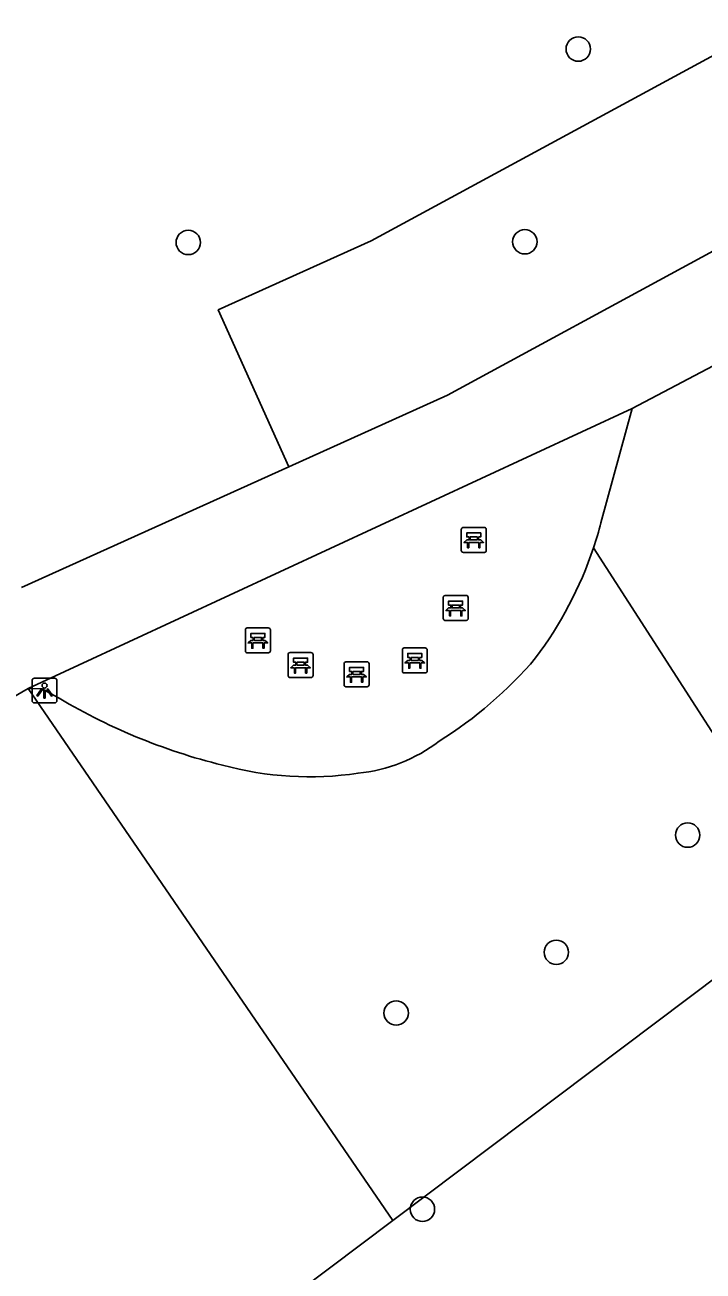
# Model space of a CAD drawing. Extents: x 161402 to 161933, y 381650 to 382313.
# Drawn here: x 161640.01 to 161667.22, y 381882.31 to 381932.29 of the extents above; entities that cross this region are included whole.
import ezdxf

# ---------------------------------------------------------------- set-up
doc = ezdxf.new("R2010")
doc.units = 0
for name, color, linetype in [('IMGEO_Bank', 7, 'Continuous'), ('IMGEO_Boom', 7, 'Continuous'), ('IMGEO_Groenvoorziening', 7, 'Continuous'), ('IMGEO_Lichtpunt', 7, 'Continuous'), ('IMGEO_Voetpad_gesloten', 7, 'Continuous'), ('IMGEO_Voetpad_halfverhard', 7, 'Continuous')]:
    doc.layers.add(name, color=color, linetype=linetype)

msp = doc.modelspace()

# ---------------------------------------------------------------- linework, layer by layer
at = {"layer": 'IMGEO_Bank'}
for p, q in [((161657.52, 381911.21), (161657.52, 381912.051)), ((161657.52, 381912.051), (161657.52, 381911.21)), ((161657.595, 381912.135), (161658.436, 381912.135)), ((161658.436, 381912.135), (161657.595, 381912.135)), ((161657.829, 381911.641), (161657.829, 381911.747)), ((161657.873, 381911.747), (161657.873, 381911.641)), ((161658.161, 381911.753), (161657.879, 381911.753)), ((161658.167, 381911.641), (161658.167, 381911.747)), ((161658.211, 381911.747), (161658.211, 381911.641)), ((161658.52, 381912.06), (161658.52, 381911.219)), ((161658.52, 381911.219), (161658.52, 381912.06)), ((161658.217, 381911.533), (161657.824, 381911.533)), ((161657.879, 381911.635), (161658.161, 381911.635)), ((161658.445, 381911.135), (161657.604, 381911.135)), ((161657.604, 381911.135), (161658.445, 381911.135)), ((161656.794, 381908.481), (161656.794, 381909.322)), ((161656.794, 381909.322), (161656.794, 381908.481)), ((161656.869, 381909.406), (161657.71, 381909.406)), ((161657.71, 381909.406), (161656.869, 381909.406)), ((161657.794, 381909.331), (161657.794, 381908.49)), ((161657.794, 381908.49), (161657.794, 381909.331)), ((161657.491, 381908.804), (161657.098, 381908.804)), ((161657.103, 381908.912), (161657.103, 381909.018)), ((161657.147, 381909.018), (161657.147, 381908.912)), ((161657.435, 381909.024), (161657.153, 381909.024)), ((161657.153, 381908.906), (161657.435, 381908.906)), ((161657.441, 381908.912), (161657.441, 381909.018)), ((161657.485, 381909.018), (161657.485, 381908.912)), ((161657.719, 381908.406), (161656.878, 381908.406)), ((161656.878, 381908.406), (161657.719, 381908.406)), ((161648.859, 381907.181), (161648.859, 381908.022)), ((161648.859, 381908.022), (161648.859, 381907.181)), ((161648.934, 381908.106), (161649.775, 381908.106)), ((161649.775, 381908.106), (161648.934, 381908.106)), ((161649.859, 381908.031), (161649.859, 381907.19)), ((161649.859, 381907.19), (161649.859, 381908.031)), ((161649.556, 381907.504), (161649.163, 381907.504)), ((161649.168, 381907.612), (161649.168, 381907.718)), ((161649.212, 381907.718), (161649.212, 381907.612)), ((161649.5, 381907.724), (161649.218, 381907.724)), ((161649.218, 381907.606), (161649.5, 381907.606)), ((161649.506, 381907.612), (161649.506, 381907.718)), ((161649.55, 381907.718), (161649.55, 381907.612)), ((161655.229, 381907.302), (161656.07, 381907.302)), ((161656.07, 381907.302), (161655.229, 381907.302)), ((161649.784, 381907.106), (161648.943, 381907.106)), ((161648.943, 381907.106), (161649.784, 381907.106)), ((161650.572, 381906.189), (161650.572, 381907.03)), ((161650.572, 381907.03), (161650.572, 381906.189)), ((161650.647, 381907.114), (161651.488, 381907.114)), ((161651.488, 381907.114), (161650.647, 381907.114)), ((161651.572, 381907.039), (161651.572, 381906.198)), ((161651.572, 381906.198), (161651.572, 381907.039)), ((161655.154, 381906.377), (161655.154, 381907.218)), ((161655.154, 381907.218), (161655.154, 381906.377)), ((161655.463, 381906.808), (161655.463, 381906.914)), ((161655.507, 381906.914), (161655.507, 381906.808)), ((161655.795, 381906.92), (161655.513, 381906.92)), ((161655.513, 381906.802), (161655.795, 381906.802)), ((161655.801, 381906.808), (161655.801, 381906.914)), ((161655.845, 381906.914), (161655.845, 381906.808)), ((161656.154, 381907.227), (161656.154, 381906.386)), ((161656.154, 381906.386), (161656.154, 381907.227)), ((161651.269, 381906.512), (161650.876, 381906.512)), ((161650.881, 381906.62), (161650.881, 381906.726)), ((161650.925, 381906.726), (161650.925, 381906.62)), ((161651.213, 381906.732), (161650.931, 381906.732)), ((161650.931, 381906.614), (161651.213, 381906.614)), ((161651.219, 381906.62), (161651.219, 381906.726)), ((161651.263, 381906.726), (161651.263, 381906.62)), ((161652.818, 381905.819), (161652.818, 381906.66)), ((161652.818, 381906.66), (161652.818, 381905.819)), ((161652.893, 381906.744), (161653.734, 381906.744)), ((161653.734, 381906.744), (161652.893, 381906.744)), ((161653.127, 381906.25), (161653.127, 381906.356)), ((161653.171, 381906.356), (161653.171, 381906.25)), ((161653.459, 381906.362), (161653.177, 381906.362)), ((161653.465, 381906.25), (161653.465, 381906.356)), ((161653.509, 381906.356), (161653.509, 381906.25)), ((161653.818, 381906.669), (161653.818, 381905.828)), ((161653.818, 381905.828), (161653.818, 381906.669)), ((161656.079, 381906.302), (161655.238, 381906.302)), ((161655.238, 381906.302), (161656.079, 381906.302)), ((161655.851, 381906.7), (161655.458, 381906.7)), ((161651.497, 381906.114), (161650.656, 381906.114)), ((161650.656, 381906.114), (161651.497, 381906.114)), ((161653.515, 381906.142), (161653.122, 381906.142)), ((161653.177, 381906.244), (161653.459, 381906.244)), ((161653.743, 381905.744), (161652.902, 381905.744)), ((161652.902, 381905.744), (161653.743, 381905.744))]:
    msp.add_line(p, q, dxfattribs=at)
for points in [[(161657.823, 381911.753), (161657.737, 381911.753), (161657.737, 381911.914), (161658.3, 381911.914), (161658.3, 381911.753), (161658.217, 381911.753)], [(161657.767, 381911.533), (161657.625, 381911.533), (161657.737, 381911.635), (161657.823, 381911.635)], [(161657.817, 381911.526), (161657.817, 381911.319), (161657.774, 381911.319), (161657.774, 381911.526)], [(161658.217, 381911.635), (161658.3, 381911.635), (161658.412, 381911.533), (161658.273, 381911.533)], [(161658.267, 381911.526), (161658.267, 381911.319), (161658.223, 381911.319), (161658.223, 381911.526)], [(161657.041, 381908.804), (161656.899, 381908.804), (161657.011, 381908.906), (161657.097, 381908.906)], [(161657.097, 381909.024), (161657.011, 381909.024), (161657.011, 381909.185), (161657.574, 381909.185), (161657.574, 381909.024), (161657.491, 381909.024)], [(161657.091, 381908.797), (161657.091, 381908.59), (161657.048, 381908.59), (161657.048, 381908.797)], [(161657.491, 381908.906), (161657.574, 381908.906), (161657.686, 381908.804), (161657.547, 381908.804)], [(161657.541, 381908.797), (161657.541, 381908.59), (161657.497, 381908.59), (161657.497, 381908.797)], [(161649.162, 381907.724), (161649.076, 381907.724), (161649.076, 381907.885), (161649.639, 381907.885), (161649.639, 381907.724), (161649.556, 381907.724)], [(161649.106, 381907.504), (161648.964, 381907.504), (161649.076, 381907.606), (161649.162, 381907.606)], [(161649.156, 381907.497), (161649.156, 381907.29), (161649.113, 381907.29), (161649.113, 381907.497)], [(161649.556, 381907.606), (161649.639, 381907.606), (161649.751, 381907.504), (161649.612, 381907.504)], [(161649.606, 381907.497), (161649.606, 381907.29), (161649.562, 381907.29), (161649.562, 381907.497)], [(161650.875, 381906.732), (161650.789, 381906.732), (161650.789, 381906.893), (161651.352, 381906.893), (161651.352, 381906.732), (161651.269, 381906.732)], [(161655.401, 381906.7), (161655.259, 381906.7), (161655.371, 381906.802), (161655.457, 381906.802)], [(161655.457, 381906.92), (161655.371, 381906.92), (161655.371, 381907.081), (161655.934, 381907.081), (161655.934, 381906.92), (161655.851, 381906.92)], [(161655.851, 381906.802), (161655.934, 381906.802), (161656.046, 381906.7), (161655.907, 381906.7)], [(161650.819, 381906.512), (161650.677, 381906.512), (161650.789, 381906.614), (161650.875, 381906.614)], [(161650.869, 381906.505), (161650.869, 381906.298), (161650.826, 381906.298), (161650.826, 381906.505)], [(161651.269, 381906.614), (161651.352, 381906.614), (161651.464, 381906.512), (161651.325, 381906.512)], [(161651.319, 381906.505), (161651.319, 381906.298), (161651.275, 381906.298), (161651.275, 381906.505)], [(161653.121, 381906.362), (161653.035, 381906.362), (161653.035, 381906.523), (161653.598, 381906.523), (161653.598, 381906.362), (161653.515, 381906.362)], [(161655.451, 381906.693), (161655.451, 381906.486), (161655.408, 381906.486), (161655.408, 381906.693)], [(161655.901, 381906.693), (161655.901, 381906.486), (161655.857, 381906.486), (161655.857, 381906.693)], [(161653.065, 381906.142), (161652.923, 381906.142), (161653.035, 381906.244), (161653.121, 381906.244)], [(161653.115, 381906.135), (161653.115, 381905.928), (161653.072, 381905.928), (161653.072, 381906.135)], [(161653.515, 381906.244), (161653.598, 381906.244), (161653.71, 381906.142), (161653.571, 381906.142)], [(161653.565, 381906.135), (161653.565, 381905.928), (161653.521, 381905.928), (161653.521, 381906.135)]]:
    msp.add_lwpolyline(points, dxfattribs=at)
for centre, radius, start, end in [((161657.598, 381912.057), 0.0779, 92.4484, 184.2845), ((161657.598, 381912.057), 0.0779, 92.4484, 184.2845), ((161657.822, 381911.746), 0.00671, 2.8957, 87.1043), ((161657.879, 381911.746), 0.00671, 92.8957, 177.1043), ((161658.161, 381911.746), 0.00671, 2.8957, 87.1043), ((161658.218, 381911.746), 0.00671, 92.8957, 177.1043), ((161658.442, 381912.057), 0.0779, 2.4484, 94.2845), ((161658.442, 381912.057), 0.0779, 2.4484, 94.2845), ((161657.767, 381911.526), 0.00671, 2.8957, 87.1043), ((161657.824, 381911.526), 0.00671, 92.8957, 177.1043), ((161657.822, 381911.642), 0.00671, 272.8957, 357.1043), ((161657.879, 381911.642), 0.00671, 182.8957, 267.1043), ((161658.161, 381911.642), 0.00671, 272.8957, 357.1043), ((161658.218, 381911.642), 0.00671, 182.8957, 267.1043), ((161658.216, 381911.526), 0.00671, 2.8957, 87.1043), ((161658.273, 381911.526), 0.00671, 92.8957, 177.1043), ((161657.598, 381911.213), 0.0779, 182.4484, 274.2845), ((161657.598, 381911.213), 0.0779, 182.4484, 274.2845), ((161658.442, 381911.213), 0.0779, 272.4484, 4.2845), ((161658.442, 381911.213), 0.0779, 272.4484, 4.2845), ((161656.872, 381909.328), 0.0779, 92.4484, 184.2845), ((161656.872, 381909.328), 0.0779, 92.4484, 184.2845), ((161657.716, 381909.328), 0.0779, 2.4484, 94.2845), ((161657.716, 381909.328), 0.0779, 2.4484, 94.2845), ((161657.041, 381908.797), 0.00671, 2.8957, 87.1043), ((161657.098, 381908.797), 0.00671, 92.8957, 177.1043), ((161657.096, 381909.017), 0.00671, 2.8957, 87.1043), ((161657.096, 381908.913), 0.00671, 272.8957, 357.1043), ((161657.153, 381909.017), 0.00671, 92.8957, 177.1043), ((161657.153, 381908.913), 0.00671, 182.8957, 267.1043), ((161657.435, 381909.017), 0.00671, 2.8957, 87.1043), ((161657.435, 381908.913), 0.00671, 272.8957, 357.1043), ((161657.492, 381909.017), 0.00671, 92.8957, 177.1043), ((161657.492, 381908.913), 0.00671, 182.8957, 267.1043), ((161657.49, 381908.797), 0.00671, 2.8957, 87.1043), ((161657.547, 381908.797), 0.00671, 92.8957, 177.1043), ((161656.872, 381908.484), 0.0779, 182.4484, 274.2845), ((161656.872, 381908.484), 0.0779, 182.4484, 274.2845), ((161657.716, 381908.484), 0.0779, 272.4484, 4.2845), ((161657.716, 381908.484), 0.0779, 272.4484, 4.2845), ((161648.937, 381908.028), 0.0779, 92.4484, 184.2845), ((161648.937, 381908.028), 0.0779, 92.4484, 184.2845), ((161649.781, 381908.028), 0.0779, 2.4484, 94.2845), ((161649.781, 381908.028), 0.0779, 2.4484, 94.2845), ((161649.106, 381907.497), 0.00671, 2.8957, 87.1043), ((161649.163, 381907.497), 0.00671, 92.8957, 177.1043), ((161649.161, 381907.717), 0.00671, 2.8957, 87.1043), ((161649.161, 381907.613), 0.00671, 272.8957, 357.1043), ((161649.218, 381907.717), 0.00671, 92.8957, 177.1043), ((161649.218, 381907.613), 0.00671, 182.8957, 267.1043), ((161649.5, 381907.717), 0.00671, 2.8957, 87.1043), ((161649.5, 381907.613), 0.00671, 272.8957, 357.1043), ((161649.557, 381907.717), 0.00671, 92.8957, 177.1043), ((161649.557, 381907.613), 0.00671, 182.8957, 267.1043), ((161649.555, 381907.497), 0.00671, 2.8957, 87.1043), ((161649.612, 381907.497), 0.00671, 92.8957, 177.1043), ((161655.232, 381907.224), 0.0779, 92.4484, 184.2845), ((161655.232, 381907.224), 0.0779, 92.4484, 184.2845), ((161656.076, 381907.224), 0.0779, 2.4484, 94.2845), ((161656.076, 381907.224), 0.0779, 2.4484, 94.2845), ((161648.937, 381907.184), 0.0779, 182.4484, 274.2845), ((161648.937, 381907.184), 0.0779, 182.4484, 274.2845), ((161649.781, 381907.184), 0.0779, 272.4484, 4.2845), ((161649.781, 381907.184), 0.0779, 272.4484, 4.2845), ((161650.65, 381907.036), 0.0779, 92.4484, 184.2845), ((161650.65, 381907.036), 0.0779, 92.4484, 184.2845), ((161651.494, 381907.036), 0.0779, 2.4484, 94.2845), ((161651.494, 381907.036), 0.0779, 2.4484, 94.2845), ((161655.456, 381906.913), 0.00671, 2.8957, 87.1043), ((161655.456, 381906.809), 0.00671, 272.8957, 357.1043), ((161655.513, 381906.913), 0.00671, 92.8957, 177.1043), ((161655.513, 381906.809), 0.00671, 182.8957, 267.1043), ((161655.795, 381906.913), 0.00671, 2.8957, 87.1043), ((161655.795, 381906.809), 0.00671, 272.8957, 357.1043), ((161655.852, 381906.913), 0.00671, 92.8957, 177.1043), ((161655.852, 381906.809), 0.00671, 182.8957, 267.1043), ((161650.819, 381906.505), 0.00671, 2.8957, 87.1043), ((161650.876, 381906.505), 0.00671, 92.8957, 177.1043), ((161650.874, 381906.725), 0.00671, 2.8957, 87.1043), ((161650.874, 381906.621), 0.00671, 272.8957, 357.1043), ((161650.931, 381906.725), 0.00671, 92.8957, 177.1043), ((161650.931, 381906.621), 0.00671, 182.8957, 267.1043), ((161651.213, 381906.725), 0.00671, 2.8957, 87.1043), ((161651.213, 381906.621), 0.00671, 272.8957, 357.1043), ((161651.27, 381906.725), 0.00671, 92.8957, 177.1043), ((161651.27, 381906.621), 0.00671, 182.8957, 267.1043), ((161651.268, 381906.505), 0.00671, 2.8957, 87.1043), ((161651.325, 381906.505), 0.00671, 92.8957, 177.1043), ((161652.896, 381906.666), 0.0779, 92.4484, 184.2845), ((161652.896, 381906.666), 0.0779, 92.4484, 184.2845), ((161653.12, 381906.355), 0.00671, 2.8957, 87.1043), ((161653.12, 381906.251), 0.00671, 272.8957, 357.1043), ((161653.177, 381906.355), 0.00671, 92.8957, 177.1043), ((161653.177, 381906.251), 0.00671, 182.8957, 267.1043), ((161653.459, 381906.355), 0.00671, 2.8957, 87.1043), ((161653.459, 381906.251), 0.00671, 272.8957, 357.1043), ((161653.516, 381906.355), 0.00671, 92.8957, 177.1043), ((161653.516, 381906.251), 0.00671, 182.8957, 267.1043), ((161653.74, 381906.666), 0.0779, 2.4484, 94.2845), ((161653.74, 381906.666), 0.0779, 2.4484, 94.2845), ((161655.232, 381906.38), 0.0779, 182.4484, 274.2845), ((161655.232, 381906.38), 0.0779, 182.4484, 274.2845), ((161655.401, 381906.693), 0.00671, 2.8957, 87.1043), ((161655.458, 381906.693), 0.00671, 92.8957, 177.1043), ((161655.85, 381906.693), 0.00671, 2.8957, 87.1043), ((161655.907, 381906.693), 0.00671, 92.8957, 177.1043), ((161656.076, 381906.38), 0.0779, 272.4484, 4.2845), ((161656.076, 381906.38), 0.0779, 272.4484, 4.2845), ((161650.65, 381906.192), 0.0779, 182.4484, 274.2845), ((161650.65, 381906.192), 0.0779, 182.4484, 274.2845), ((161651.494, 381906.192), 0.0779, 272.4484, 4.2845), ((161651.494, 381906.192), 0.0779, 272.4484, 4.2845), ((161652.896, 381905.822), 0.0779, 182.4484, 274.2845), ((161652.896, 381905.822), 0.0779, 182.4484, 274.2845), ((161653.065, 381906.135), 0.00671, 2.8957, 87.1043), ((161653.122, 381906.135), 0.00671, 92.8957, 177.1043), ((161653.514, 381906.135), 0.00671, 2.8957, 87.1043), ((161653.571, 381906.135), 0.00671, 92.8957, 177.1043), ((161653.74, 381905.822), 0.0779, 272.4484, 4.2845), ((161653.74, 381905.822), 0.0779, 272.4484, 4.2845)]:
    msp.add_arc(centre, radius, start, end, dxfattribs=at)
at = {"layer": 'IMGEO_Boom'}
for centre in [(161662.211, 381931.32), (161646.564, 381923.564), (161660.069, 381923.591), (161666.601, 381899.797), (161661.333, 381895.098), (161654.906, 381892.663), (161655.961, 381884.794)]:
    msp.add_circle(centre, 0.489, dxfattribs=at)
at = {"layer": 'IMGEO_Groenvoorziening'}
for points in [[(161650.601, 381914.566), (161647.765, 381920.856), (161653.902, 381923.623), (161668.957, 381931.787), (161664.043, 381941.51)], [(161662.823, 381911.32), (161671.899, 381897.228)], [(161640.139, 381905.676), (161654.766, 381884.341)], [(161671.899, 381897.228), (161654.766, 381884.341)], [(161654.766, 381884.341), (161621.882, 381859.606)]]:
    msp.add_lwpolyline(points, dxfattribs=at)
at = {"layer": 'IMGEO_Lichtpunt'}
for p, q in [((161640.3, 381905.997), (161640.3, 381905.19)), ((161640.3, 381905.997), (161640.3, 381905.19)), ((161641.202, 381906.092), (161640.394, 381906.092)), ((161641.202, 381906.092), (161640.394, 381906.092)), ((161641.296, 381905.19), (161641.296, 381905.997)), ((161641.296, 381905.19), (161641.296, 381905.997)), ((161640.394, 381905.096), (161641.202, 381905.096)), ((161640.394, 381905.096), (161641.202, 381905.096))]:
    msp.add_line(p, q, dxfattribs=at)
for points in [[(161640.674, 381905.661), (161640.713, 381905.633), (161640.525, 381905.371), (161640.487, 381905.398), (161640.674, 381905.661)], [(161640.776, 381905.613), (161640.823, 381905.613), (161640.823, 381905.291), (161640.776, 381905.291), (161640.776, 381905.613)], [(161640.886, 381905.633), (161640.924, 381905.66), (161641.111, 381905.398), (161641.072, 381905.37), (161640.886, 381905.633)]]:
    msp.add_lwpolyline(points, dxfattribs=at)
msp.add_circle((161640.799, 381905.795), 0.0994, dxfattribs=at)
for centre, start, end in [((161640.394, 381905.997), 90, 180), ((161640.394, 381905.997), 90, 180), ((161641.202, 381905.997), 0, 90), ((161641.202, 381905.997), 0, 90), ((161640.394, 381905.19), 180, 270), ((161640.394, 381905.19), 180, 270), ((161641.202, 381905.19), 270, 0), ((161641.202, 381905.19), 270, 360)]:
    msp.add_arc(centre, 0.0946, start, end, dxfattribs=at)
at = {"layer": 'IMGEO_Voetpad_gesloten'}
for points in [[(161650.601, 381914.566), (161656.969, 381917.437), (161677.378, 381928.505)], [(161680.938, 381925.615), (161664.378, 381916.901)], [(161664.378, 381916.901), (161640.139, 381905.676)], [(161639.869, 381909.727), (161650.601, 381914.566)], [(161629.015, 381896.971), (161630.576, 381898.67), (161632.29, 381900.214), (161638.127, 381904.511), (161640.139, 381905.676)]]:
    msp.add_lwpolyline(points, dxfattribs=at)
at = {"layer": 'IMGEO_Voetpad_halfverhard'}
for points in [[(161663.123, 381912.322), (161664.378, 381916.901)], [(161640.139, 381905.676), (161640.697, 381905.662), (161641.19, 381905.401)]]:
    msp.add_lwpolyline(points, dxfattribs=at)
for centre, radius, start, end in [((161649.162, 381915.956), 14.426, 341.2547, 345.4097), ((161648.037, 381916.27), 15.593, 323.0689, 341.491), ((161647.855, 381917.665), 16.607, 301.9066, 319.5977), ((161653.68, 381925.984), 24.076, 238.7492, 256.2065), ((161652.752, 381908.611), 6.363, 275.6158, 307.5679), ((161651.427, 381915.347), 13.213, 254.6987, 278.4782)]:
    msp.add_arc(centre, radius, start, end, dxfattribs=at)

doc.saveas('drawing.dxf')
